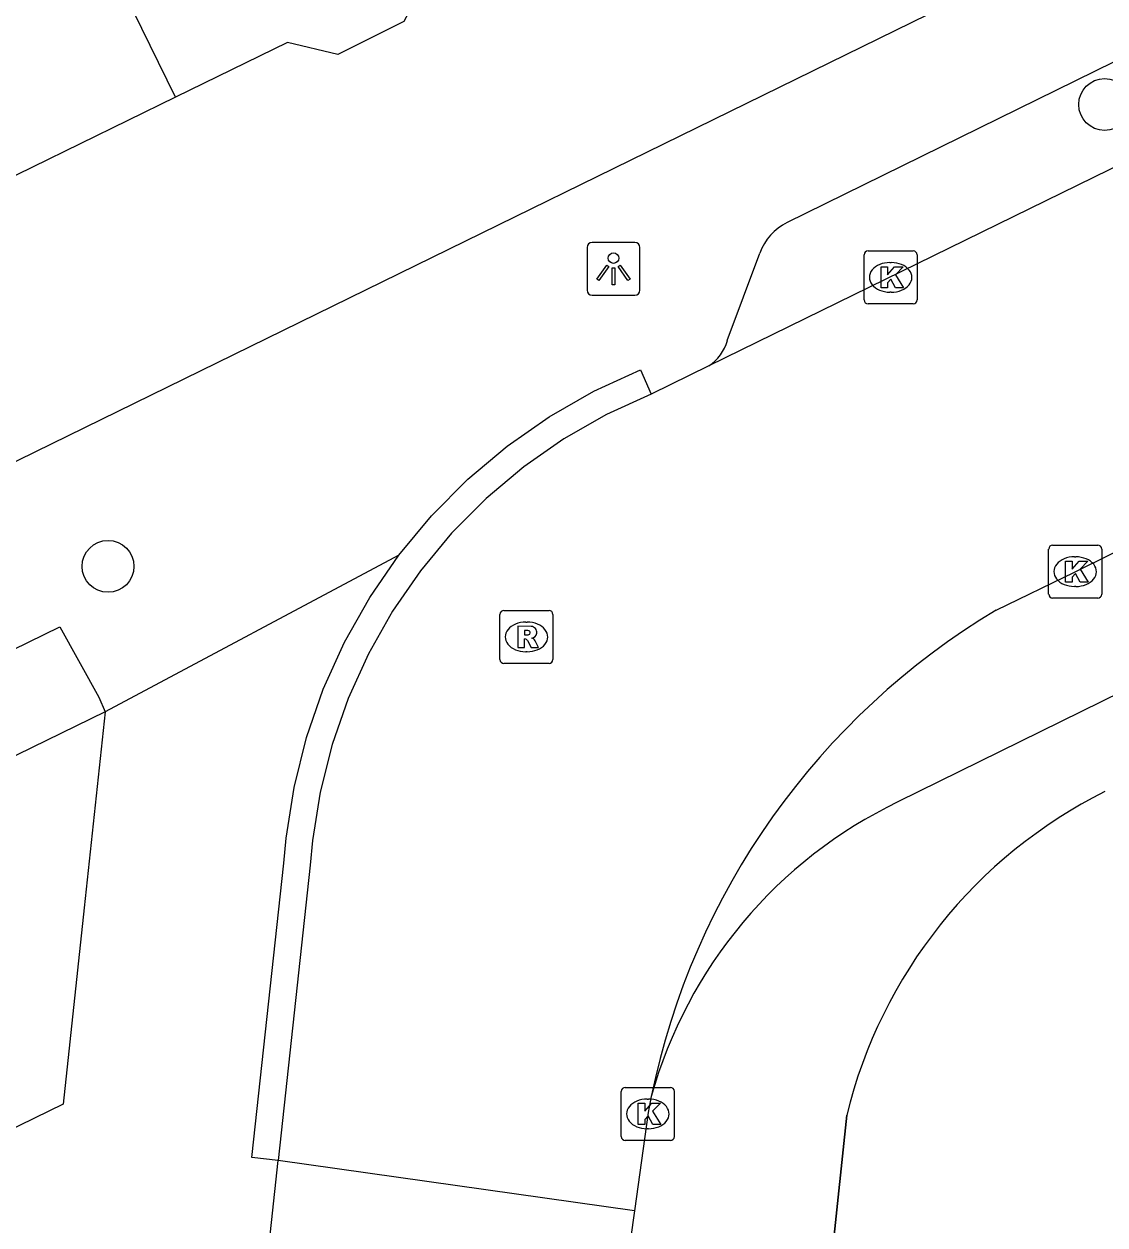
# Model space of a CAD drawing. Extents: x 160457 to 162082, y 388340 to 389736.
# Drawn here: x 161331.41 to 161351.81, y 388596.55 to 388619.22 of the extents above; entities that cross this region are included whole.
import ezdxf

# ---------------------------------------------------------------- set-up
doc = ezdxf.new("R2010")
doc.units = 0
for name, color, linetype in [('IMGEO_Boom', 7, 'Continuous'), ('IMGEO_Kolk', 7, 'Continuous'), ('IMGEO_Lichtpunt', 7, 'Continuous'), ('IMGEO_Muur', 7, 'Continuous'), ('IMGEO_Pand', 7, 'Continuous'), ('IMGEO_Rijbaan_lokaal_gesloten', 7, 'Continuous'), ('IMGEO_Rijbaan_lokaal_open', 7, 'Continuous'), ('IMGEO_Rioolput', 7, 'Continuous'), ('IMGEO_Voetpad_open', 7, 'Continuous')]:
    doc.layers.add(name, color=color, linetype=linetype)

msp = doc.modelspace()

# ---------------------------------------------------------------- linework, layer by layer
at = {"layer": 'IMGEO_Boom'}
for centre in [(161351.804, 388617.704), (161332.997, 388608.986)]:
    msp.add_circle(centre, 0.489, dxfattribs=at)
at = {"layer": 'IMGEO_Kolk'}
for p, q in [((161347.34, 388614.941), (161348.192, 388614.941)), ((161347.265, 388614.015), (161347.265, 388614.867)), ((161347.753, 388614.721), (161347.778, 388614.721)), ((161348.266, 388614.867), (161348.266, 388614.015)), ((161347.776, 388614.161), (161347.751, 388614.161)), ((161348.192, 388613.941), (161347.34, 388613.941)), ((161350.748, 388608.46), (161350.748, 388609.312)), ((161350.823, 388609.386), (161351.675, 388609.386)), ((161351.749, 388609.312), (161351.749, 388608.46)), ((161351.236, 388609.166), (161351.261, 388609.166)), ((161351.259, 388608.606), (161351.234, 388608.606)), ((161351.675, 388608.386), (161350.823, 388608.386)), ((161342.683, 388598.224), (161342.683, 388599.076)), ((161342.758, 388599.15), (161343.61, 388599.15)), ((161343.684, 388599.076), (161343.684, 388598.224)), ((161343.171, 388598.93), (161343.196, 388598.93)), ((161343.194, 388598.37), (161343.169, 388598.37)), ((161343.61, 388598.15), (161342.758, 388598.15))]:
    msp.add_line(p, q, dxfattribs=at)
for points in [[(161347.34, 388614.941), (161348.192, 388614.941)], [(161347.265, 388614.015), (161347.265, 388614.867)], [(161348.266, 388614.867), (161348.266, 388614.015)], [(161347.586, 388614.641), (161347.709, 388614.641), (161347.709, 388614.49), (161347.839, 388614.641), (161348.003, 388614.641), (161347.857, 388614.49), (161348.01, 388614.241), (161347.858, 388614.241), (161347.773, 388614.405), (161347.709, 388614.338), (161347.709, 388614.241), (161347.586, 388614.241), (161347.586, 388614.641)], [(161348.192, 388613.941), (161347.34, 388613.941)], [(161350.748, 388608.46), (161350.748, 388609.312)], [(161350.823, 388609.386), (161351.675, 388609.386)], [(161351.749, 388609.312), (161351.749, 388608.46)], [(161351.069, 388609.086), (161351.192, 388609.086), (161351.192, 388608.935), (161351.322, 388609.086), (161351.486, 388609.086), (161351.34, 388608.935), (161351.493, 388608.686), (161351.341, 388608.686), (161351.256, 388608.85), (161351.192, 388608.783), (161351.192, 388608.686), (161351.069, 388608.686), (161351.069, 388609.086)], [(161351.675, 388608.386), (161350.823, 388608.386)], [(161342.683, 388598.224), (161342.683, 388599.076)], [(161342.758, 388599.15), (161343.61, 388599.15)], [(161343.684, 388599.076), (161343.684, 388598.224)], [(161343.004, 388598.85), (161343.127, 388598.85), (161343.127, 388598.699), (161343.257, 388598.85), (161343.421, 388598.85), (161343.275, 388598.699), (161343.428, 388598.45), (161343.276, 388598.45), (161343.191, 388598.614), (161343.127, 388598.547), (161343.127, 388598.45), (161343.004, 388598.45), (161343.004, 388598.85)], [(161343.61, 388598.15), (161342.758, 388598.15)]]:
    msp.add_lwpolyline(points, dxfattribs=at)
for centre, start, end in [((161347.342, 388614.865), 91.552, 178.448), ((161347.342, 388614.865), 91.552, 178.448), ((161348.19, 388614.865), 1.552, 88.448), ((161348.19, 388614.865), 1.552, 88.448), ((161347.342, 388614.017), 181.552, 268.448), ((161347.342, 388614.017), 181.552, 268.448), ((161348.19, 388614.017), 271.552, 358.448), ((161348.19, 388614.017), 271.552, 358.448), ((161350.825, 388609.31), 91.552, 178.448), ((161350.825, 388609.31), 91.552, 178.448), ((161351.673, 388609.31), 1.552, 88.448), ((161351.673, 388609.31), 1.552, 88.448), ((161350.825, 388608.462), 181.552, 268.448), ((161350.825, 388608.462), 181.552, 268.448), ((161351.673, 388608.462), 271.552, 358.448), ((161351.673, 388608.462), 271.552, 358.448), ((161342.76, 388599.074), 91.552, 178.448), ((161342.76, 388599.074), 91.552, 178.448), ((161343.608, 388599.074), 1.552, 88.448), ((161343.608, 388599.074), 1.552, 88.448), ((161342.76, 388598.226), 181.552, 268.448), ((161342.76, 388598.226), 181.552, 268.448), ((161343.608, 388598.226), 271.552, 358.448), ((161343.608, 388598.226), 271.552, 358.448)]:
    msp.add_arc(centre, 0.0765, start, end, dxfattribs=at)
for centre, major_axis, ratio, start_param, end_param in [((161347.752, 388614.441), (-0.387, 0.002), 0.722429, 4.712389, 7.853982), ((161347.777, 388614.441), (-0.39, 0.002), 0.717154, 1.570796, 4.712389), ((161351.235, 388608.886), (-0.387, 0.002), 0.722429, 4.712389, 7.853982), ((161351.26, 388608.886), (-0.39, 0.002), 0.717154, 1.570796, 4.712389), ((161343.17, 388598.65), (-0.387, 0.002), 0.722429, 4.712389, 7.853982), ((161343.195, 388598.65), (-0.39, 0.002), 0.717154, 1.570796, 4.712389)]:
    msp.add_ellipse(centre, major_axis=major_axis, ratio=ratio, start_param=start_param, end_param=end_param, dxfattribs=at)
at = {"layer": 'IMGEO_Lichtpunt'}
for p, q in [((161342.037, 388615.007), (161342.037, 388614.2)), ((161342.037, 388615.007), (161342.037, 388614.2)), ((161342.939, 388615.102), (161342.131, 388615.102)), ((161342.939, 388615.102), (161342.131, 388615.102)), ((161343.033, 388614.2), (161343.033, 388615.007)), ((161343.033, 388614.2), (161343.033, 388615.007)), ((161342.131, 388614.106), (161342.939, 388614.106)), ((161342.131, 388614.106), (161342.939, 388614.106))]:
    msp.add_line(p, q, dxfattribs=at)
for points in [[(161342.411, 388614.671), (161342.45, 388614.643), (161342.262, 388614.381), (161342.224, 388614.408), (161342.411, 388614.671)], [(161342.513, 388614.623), (161342.56, 388614.623), (161342.56, 388614.301), (161342.513, 388614.301), (161342.513, 388614.623)], [(161342.623, 388614.643), (161342.661, 388614.67), (161342.848, 388614.408), (161342.809, 388614.38), (161342.623, 388614.643)]]:
    msp.add_lwpolyline(points, dxfattribs=at)
msp.add_circle((161342.536, 388614.805), 0.0994, dxfattribs=at)
for centre, start, end in [((161342.131, 388615.007), 90, 180), ((161342.131, 388615.007), 90, 180), ((161342.939, 388615.007), 0, 90), ((161342.939, 388615.007), 0, 90), ((161342.131, 388614.2), 180, 270), ((161342.131, 388614.2), 180, 270), ((161342.939, 388614.2), 270, 0), ((161342.939, 388614.2), 270, 360)]:
    msp.add_arc(centre, 0.0946, start, end, dxfattribs=at)
at = {"layer": 'IMGEO_Muur'}
msp.add_lwpolyline([(161346.938, 388598.627), (161345.726, 388587.132), (161345.827, 388587.124)], dxfattribs=at)
msp.add_arc((161355.964, 388596.424), 9.291, 116.5497, 166.2841, dxfattribs=at)
at = {"layer": 'IMGEO_Pand'}
for points in [[(161334.269, 388617.841), (161330.439, 388625.653)], [(161339.677, 388620.474), (161339.054, 388620.161), (161338.581, 388619.271), (161337.337, 388618.648), (161336.384, 388618.874), (161334.269, 388617.841)], [(161334.269, 388617.841), (161328.865, 388615.2)]]:
    msp.add_lwpolyline(points, dxfattribs=at)
at = {"layer": 'IMGEO_Rijbaan_lokaal_gesloten'}
for points in [[(161364.3, 388622.556), (161344.337, 388612.769)], [(161349.76, 388608.16), (161351.233, 388608.879), (161368.738, 388617.545), (161370.717, 388618.52)], [(161344.337, 388612.769), (161343.244, 388612.238)], [(161343.244, 388612.238), (161342.403, 388611.852), (161341.601, 388611.393), (161340.842, 388610.864), (161340.134, 388610.269), (161339.482, 388609.614), (161338.891, 388608.903), (161338.366, 388608.142), (161337.91, 388607.336), (161337.529, 388606.494), (161337.225, 388605.621), (161336.999, 388604.724), (161336.855, 388603.81), (161336.813, 388603.343), (161336.205, 388597.77)], [(161343.249, 388598.98), (161343.191, 388598.677), (161342.93, 388596.823)], [(161333.055, 388568.485), (161333.088, 388568.946), (161333.966, 388576.939), (161336.205, 388597.77)], [(161342.93, 388596.823), (161336.205, 388597.77)], [(161342.93, 388596.823), (161341.843, 388589.105), (161341.429, 388586.165), (161340.947, 388581.739), (161340.909, 388581.435)]]:
    msp.add_lwpolyline(points, dxfattribs=at)
msp.add_arc((161356.918, 388596.184), 13.952, 120.8661, 168.4408, dxfattribs=at)
at = {"layer": 'IMGEO_Rijbaan_lokaal_open'}
for points in [[(161332.946, 388606.242), (161316.358, 388598.135)], [(161332.946, 388606.242), (161332.547, 388602.537), (161332.148, 388598.832), (161319.269, 388592.541)]]:
    msp.add_lwpolyline(points, dxfattribs=at)
at = {"layer": 'IMGEO_Rioolput'}
for p, q in [((161340.468, 388608.154), (161341.32, 388608.154)), ((161340.393, 388607.228), (161340.393, 388608.08)), ((161340.881, 388607.934), (161340.906, 388607.934)), ((161341.394, 388608.08), (161341.394, 388607.228)), ((161340.904, 388607.374), (161340.879, 388607.374)), ((161341.32, 388607.154), (161340.468, 388607.154))]:
    msp.add_line(p, q, dxfattribs=at)
for points in [[(161340.468, 388608.154), (161341.32, 388608.154)], [(161340.393, 388607.228), (161340.393, 388608.08)], [(161341.394, 388608.08), (161341.394, 388607.228)], [(161340.982, 388607.852), (161340.73, 388607.854), (161340.73, 388607.454)], [(161340.908, 388607.773), (161340.854, 388607.773), (161340.854, 388607.692)], [(161340.854, 388607.692), (161340.906, 388607.692)], [(161340.73, 388607.454), (161340.854, 388607.454), (161340.854, 388607.616), (161340.865, 388607.616)], [(161340.912, 388607.587), (161340.983, 388607.454), (161341.123, 388607.454), (161341.058, 388607.58)], [(161341.32, 388607.154), (161340.468, 388607.154)]]:
    msp.add_lwpolyline(points, dxfattribs=at)
for centre, radius, start, end in [((161340.47, 388608.078), 0.0765, 91.552, 178.448), ((161340.47, 388608.078), 0.0765, 91.552, 178.448), ((161341.318, 388608.078), 0.0765, 1.552, 88.448), ((161341.318, 388608.078), 0.0765, 1.552, 88.448), ((161340.89, 388607.881), 0.19, 274.7715, 282.9687), ((161340.914, 388607.677), 0.0964, 77.0061, 93.1865), ((161340.928, 388607.734), 0.0378, 276.6634, 79.6772), ((161340.981, 388607.742), 0.109, 350.3612, 89.416), ((161340.979, 388607.742), 0.112, 277.5842, 350.9817), ((161340.864, 388607.563), 0.0533, 26.0293, 88.6989), ((161340.963, 388607.527), 0.108, 29.5134, 73.7905), ((161340.47, 388607.23), 0.0765, 181.552, 268.448), ((161340.47, 388607.23), 0.0765, 181.552, 268.448), ((161341.318, 388607.23), 0.0765, 271.552, 358.448), ((161341.318, 388607.23), 0.0765, 271.552, 358.448)]:
    msp.add_arc(centre, radius, start, end, dxfattribs=at)
for centre, major_axis, ratio, start_param, end_param in [((161340.88, 388607.654), (-0.387, 0.002), 0.722429, 4.712389, 7.853982), ((161340.905, 388607.654), (-0.39, 0.002), 0.717154, 1.570796, 4.712389)]:
    msp.add_ellipse(centre, major_axis=major_axis, ratio=ratio, start_param=start_param, end_param=end_param, dxfattribs=at)
at = {"layer": 'IMGEO_Voetpad_open'}
for points in [[(161318.508, 388604.725), (161364.403, 388627.217)], [(161345.81, 388615.477), (161361.08, 388622.988)], [(161371.029, 388618.2), (161370.427, 388617.709), (161369.64, 388617.008), (161365.192, 388613.046), (161347.904, 388604.539)], [(161344.684, 388613.247), (161345.297, 388614.9)], [(161338.485, 388609.195), (161339.103, 388609.941), (161339.786, 388610.629), (161340.527, 388611.253), (161341.322, 388611.809), (161342.163, 388612.291), (161343.043, 388612.696), (161343.244, 388612.238)], [(161338.485, 388609.195), (161332.946, 388606.242)], [(161336.205, 388597.77), (161335.708, 388597.828), (161336.315, 388603.385), (161336.357, 388603.856), (161336.507, 388604.813), (161336.742, 388605.753), (161337.06, 388606.669), (161337.459, 388607.552), (161337.935, 388608.397), (161338.485, 388609.195)], [(161316.358, 388598.135), (161315.564, 388599.762), (161332.09, 388607.846), (161332.822, 388606.517), (161332.946, 388606.242)], [(161345.827, 388587.124), (161345.726, 388587.132), (161346.938, 388598.627)]]:
    msp.add_lwpolyline(points, dxfattribs=at)
for centre, radius, start, end in [((161346.29, 388614.534), 1.058, 116.9566, 159.764), ((161343.879, 388613.467), 0.835, 303.2987, 344.7464), ((161355.964, 388596.424), 9.291, 116.5497, 166.2841), ((161351.711, 388596.623), 8.784, 115.6823, 164.4334)]:
    msp.add_arc(centre, radius, start, end, dxfattribs=at)

doc.saveas('drawing.dxf')
